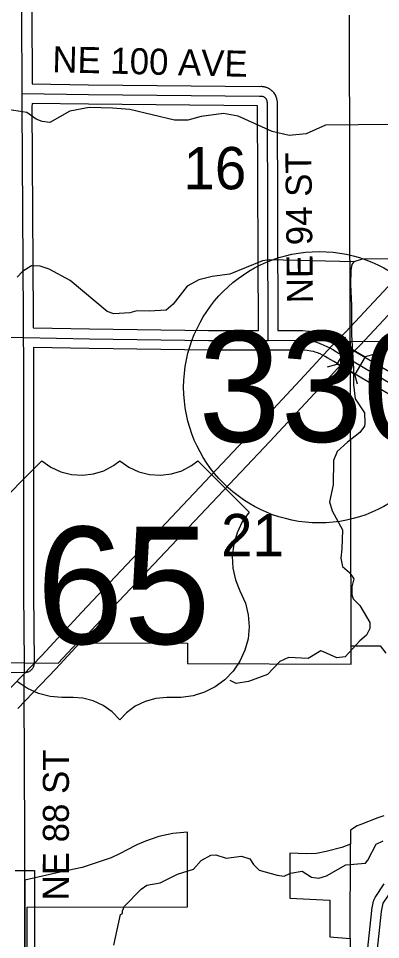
# Model space of a CAD drawing. Extents: x -1403959 to 81668, y -1400582 to 11018.
# Drawn here: x 8160 to 8267.7, y 9028.3 to 9302.1 of the extents above; entities that cross this region are included whole.
import ezdxf

# ---------------------------------------------------------------- set-up
doc = ezdxf.new("R2010")
doc.units = 0
for name, color, linetype in [('tdCiCoBndryTxt', 7, 'Continuous'), ('tdCiCorpBndryTxt', 7, 'Continuous'), ('tdCiMapFrame', 7, 'Continuous'), ('tdCiRRCL', 7, 'Continuous'), ('tdCiSecText', 7, 'Continuous'), ('tdCiSectLine', 7, 'Continuous'), ('tdCiSectTwpRng', 7, 'Continuous'), ('tdCoCityStreetMajor', 7, 'Continuous'), ('tdCoDivCarto', 7, 'Continuous'), ('tdCoSectLinePart', 7, 'Continuous'), ('tdCoSectNmbr', 7, 'Continuous'), ('tdCoSurfAsphalt', 7, 'Continuous'), ('tdCoSurfAsphaltUnbanded', 7, 'Continuous'), ('tdCoSurfBitum', 7, 'Continuous')]:
    doc.layers.add(name, color=color, linetype=linetype)

msp = doc.modelspace()

# ---------------------------------------------------------------- linework, layer by layer
at = {"layer": 'tdCiCoBndryTxt'}
for points in [[(8161.5, 9207.28), (8161.48, 9213.28), (8161.1, 9275.87), (8161.12, 9279.8), (8161.01, 9303.96)], [(8161.12, 9279.8), (8180.81, 9279.5), (8231.72, 9279.01), (8232.31, 9279.04), (8232.59, 9278.97), (8232.86, 9278.87), (8233.11, 9278.73), (8233.17, 9278.68)], [(8233.34, 9278.55), (8233.17, 9278.68)], [(8234.26, 9206.43), (8234.02, 9277.01), (8234.01, 9277.3), (8233.95, 9277.59), (8233.85, 9277.86), (8233.72, 9278.11), (8233.54, 9278.35), (8233.34, 9278.55)], [(8152.09, 9207.38), (8161.5, 9207.28), (8181.1, 9206.92), (8216.54, 9206.43), (8234.18, 9206.43), (8234.26, 9206.43), (8244.25, 9206.44), (8246.13, 9206.3), (8247.46, 9206.13), (8248.41, 9205.95), (8249.15, 9205.72), (8249.97, 9205.43), (8250.87, 9205.05), (8251.76, 9204.63), (8252.62, 9204.17), (8253.46, 9203.68), (8254.64, 9202.99), (8255.21, 9202.66)], [(8161.75, 9110.54), (8161.59, 9131.39), (8161.53, 9201.6), (8161.5, 9207.28)], [(8255.21, 9202.66), (8256.07, 9202.16)], [(8274.29, 9190.34), (8274.13, 9190.71), (8273.94, 9191.07), (8273.72, 9191.4), (8273.46, 9191.71), (8273.18, 9192), (8272.86, 9192.25), (8271.04, 9193.33), (8259.39, 9200.22), (8256.07, 9202.16)], [(8264.52, 9013.99), (8264.57, 9014.02), (8264.83, 9014.22), (8265.06, 9014.44), (8265.26, 9014.69), (8265.43, 9014.96), (8265.56, 9015.26), (8265.66, 9015.56), (8265.82, 9016), (8265.85, 9016.34), (8266.52, 9022.7), (8267.95, 9036.72), (8268.46, 9039.18), (8271.22, 9043.25), (8274.48, 9047.71), (8279.1, 9054.23), (8281.82, 9059.1), (8282.89, 9062.48), (8283.02, 9071.24)]]:
    msp.add_lwpolyline(points, dxfattribs=at)
at = {"layer": 'tdCiCorpBndryTxt'}
msp.add_lwpolyline([(8161.87, 9013.65), (8161.87, 9045.96)], dxfattribs=at)
at = {"layer": 'tdCiMapFrame'}
msp.add_lwpolyline([(8065.28, 9110.66), (8161.75, 9110.54)], dxfattribs=at)
at = {"layer": 'tdCiRRCL'}
for points in [[(8065.28, 9110.66), (8161.75, 9110.54), (8171.8, 9110.5), (8177.45, 9116.51), (8210.31, 9116.48), (8210.31, 9110.35), (8258.92, 9110.15), (8258.91, 9115.65), (8267.54, 9115.63), (8269.28, 9113.44)], [(8268.68, 9065.1), (8266.84, 9064.49), (8261.86, 9062.58), (8260.78, 9062.09), (8258.76, 9060.81), (8258.74, 9056.64), (8256.17, 9055.67), (8251.5, 9054.47), (8248.6, 9053.92), (8245.65, 9053.81), (8240.75, 9053.98), (8240.69, 9040.64), (8252.6, 9040.03), (8252.58, 9029.16), (8258.65, 9028.67), (8258.59, 9013.48)], [(8162.55, 9020.11), (8162.52, 9037.94), (8210.25, 9038.1), (8210.28, 9060.26), (8205.86, 9059.83), (8201.75, 9058.94), (8197.77, 9057.6), (8195.22, 9056.46), (8194.8, 9056.25), (8190, 9053.81), (8187.59, 9052.67), (8178.96, 9049.79), (8174.65, 9048.83), (8171.51, 9048.13), (8167.13, 9047.15), (8161.87, 9045.99), (8161.87, 9037.94), (8161.87, 9013.65)]]:
    msp.add_lwpolyline(points, dxfattribs=at)
at = {"layer": 'tdCiSecText'}
for points in [[(8257.08, 9207.52), (8257.86, 9204.6), (8263.08, 9201.55)], [(8251.88, 9198.6), (8254.81, 9199.37), (8257.86, 9204.6)], [(8266.01, 9202.32), (8263.08, 9201.55), (8260.04, 9196.32)], [(8260.79, 9193.46), (8260.04, 9196.32), (8254.81, 9199.37)]]:
    msp.add_lwpolyline(points, dxfattribs=at)
at = {"layer": 'tdCiSectLine'}
for points in [[(8163.91, 9303.95), (8164.01, 9282.69), (8164.04, 9282.69), (8164.04, 9282.66), (8180.85, 9282.4), (8231.68, 9281.91), (8232.18, 9281.94), (8232.31, 9281.94), (8232.5, 9281.93), (8232.68, 9281.91), (8232.87, 9281.88), (8232.94, 9281.87), (8233.22, 9281.81), (8233.34, 9281.78), (8233.52, 9281.72), (8233.62, 9281.69), (8233.89, 9281.58), (8233.97, 9281.55), (8234.14, 9281.47), (8234.27, 9281.41), (8234.52, 9281.27), (8234.56, 9281.24), (8234.72, 9281.14), (8234.87, 9281.04), (8235.1, 9280.86), (8235.11, 9280.86), (8235.26, 9280.74), (8235.39, 9280.61), (8235.41, 9280.59), (8235.62, 9280.38), (8235.73, 9280.26), (8235.85, 9280.11), (8235.89, 9280.06), (8236.06, 9279.83), (8236.13, 9279.73), (8236.23, 9279.57), (8236.28, 9279.48), (8236.41, 9279.22), (8236.45, 9279.14), (8236.53, 9278.97), (8236.58, 9278.84), (8236.68, 9278.57), (8236.7, 9278.52), (8236.75, 9278.34), (8236.79, 9278.16), (8236.85, 9277.88), (8236.85, 9277.87), (8236.88, 9277.68), (8236.9, 9277.49), (8236.9, 9277.47), (8236.92, 9277.18), (8236.92, 9277.02), (8237.15, 9209.34), (8244.24, 9209.34), (8244.25, 9209.34), (8244.44, 9209.34), (8244.46, 9209.34), (8246.35, 9209.2), (8246.51, 9209.18), (8247.84, 9209.01), (8247.84, 9209.01), (8248.01, 9208.98), (8248.96, 9208.8), (8248.97, 9208.79), (8249.16, 9208.75), (8249.26, 9208.72), (8250.01, 9208.49), (8250.08, 9208.47), (8250.11, 9208.46), (8250.93, 9208.17), (8251.08, 9208.11), (8251.1, 9208.11), (8252, 9207.73), (8252.12, 9207.67), (8253, 9207.25), (8253.04, 9207.23), (8253.12, 9207.2), (8253.98, 9206.74), (8254.07, 9206.69), (8254.1, 9206.67), (8254.93, 9206.18), (8256.67, 9205.16), (8260.85, 9202.73), (8260.87, 9202.72), (8274.34, 9194.75)], [(8216.56, 9209.34), (8231.35, 9209.34), (8231.12, 9276.12), (8180.79, 9276.6), (8180.77, 9276.6), (8164.01, 9276.86), (8164, 9275.87), (8164.38, 9213.3), (8164.38, 9213.29), (8164.39, 9210.15), (8164.43, 9210.15), (8164.43, 9210.13), (8181.15, 9209.82), (8216.56, 9209.34)], [(8271.2, 9189.86), (8257.92, 9197.72), (8253.75, 9200.15), (8253.75, 9200.15), (8252, 9201.17), (8251.99, 9201.18), (8251.2, 9201.64), (8250.45, 9202.04), (8249.69, 9202.4), (8248.93, 9202.72), (8248.25, 9202.96), (8247.7, 9203.13), (8247, 9203.26), (8245.84, 9203.42), (8244.14, 9203.54), (8237.16, 9203.53), (8237.16, 9203.53), (8234.27, 9203.53), (8231.37, 9203.52), (8231.37, 9203.53), (8231.36, 9203.53), (8231.36, 9203.53), (8216.54, 9203.53), (8216.5, 9203.53), (8181.06, 9204.01), (8181.05, 9204.01), (8164.42, 9204.33), (8164.43, 9201.61), (8164.43, 9201.6), (8164.49, 9131.4), (8164.65, 9110.56), (8164.65, 9110.54), (8164.64, 9110.35), (8164.62, 9110.16), (8164.59, 9109.97), (8164.55, 9109.79), (8164.49, 9109.61), (8164.43, 9109.43), (8164.35, 9109.25), (8164.26, 9109.09), (8164.16, 9108.93), (8164.05, 9108.77), (8163.93, 9108.63), (8163.8, 9108.49), (8163.66, 9108.36), (8163.51, 9108.24), (8163.36, 9108.13), (8163.2, 9108.03), (8163.03, 9107.94), (8162.86, 9107.86), (8162.68, 9107.79), (8162.5, 9107.74), (8162.31, 9107.69), (8162.12, 9107.66), (8161.94, 9107.64), (8161.75, 9107.64), (8161.74, 9107.64), (8068.17, 9107.76)], [(8158.96, 9048.86), (8164.77, 9048.86), (8164.77, 9045.96), (8164.77, 9016.55)], [(8263.64, 9023), (8265.06, 9037.01), (8265.07, 9037.1), (8265.1, 9037.28), (8265.11, 9037.31), (8265.62, 9039.77), (8265.66, 9039.93), (8265.71, 9040.11), (8265.78, 9040.29), (8265.86, 9040.46), (8265.95, 9040.63), (8266.05, 9040.79), (8266.06, 9040.8), (8268.81, 9044.88)]]:
    msp.add_lwpolyline(points, dxfattribs=at)
at = {"layer": 'tdCiSectTwpRng'}
for points in [[(8161.65, 9102.96), (8161.66, 9104.23), (8161.75, 9110.54)], [(8161.87, 9045.99), (8161.87, 9059.13), (8161.65, 9101.83), (8161.65, 9102.96)]]:
    msp.add_lwpolyline(points, dxfattribs=at)
at = {"layer": 'tdCoCityStreetMajor'}
for points in [[(8258.63, 9206.05), (8258.47, 9303.09)], [(8254.83, 9206.1), (8258.63, 9206.05)], [(8258.63, 9206.05), (8355.19, 9206.66)], [(8258.63, 9206.05), (8258.63, 9204)], [(8258.65, 9197.24), (8258.87, 9115.65)], [(8258.61, 9028.67), (8258.71, 9056.64)]]:
    msp.add_lwpolyline(points, dxfattribs=at)
at = {"layer": 'tdCoDivCarto'}
for points in [[(8155.56, 9100.95), (8166.91, 9112.78), (8178.79, 9125.66), (8230.49, 9180.35), (8245.1, 9195.98), (8253.1, 9204.68), (8257.38, 9208.96), (8276.86, 9229.83), (8306.79, 9261.45), (8320.19, 9275.72), (8344.01, 9301), (8369.81, 9328.53)], [(8159.81, 9097), (8171.12, 9108.79), (8183.01, 9121.69), (8234.71, 9176.37), (8249.37, 9192.05), (8257.26, 9200.63), (8261.64, 9205.02), (8281.08, 9225.85), (8311.03, 9257.48), (8324.43, 9271.77), (8348.2, 9296.98), (8374.1, 9324.61)]]:
    msp.add_lwpolyline(points, dxfattribs=at)
at = {"layer": 'tdCoSurfAsphalt'}
msp.add_circle((8249.45, 9192.5), 40.33, dxfattribs=at)
at = {"layer": 'tdCoSurfAsphaltUnbanded'}
msp.add_lwpolyline([(8151.69, 9155.36), (8166.95, 9170.62), (8169.62, 9168.74), (8172.59, 9167.37), (8175.76, 9166.57), (8179.02, 9166.35), (8182.27, 9166.74), (8185.39, 9167.7), (8188.29, 9169.22), (8190.16, 9170.62), (8192.84, 9168.74), (8195.81, 9167.37), (8198.98, 9166.57), (8202.24, 9166.35), (8205.48, 9166.74), (8208.61, 9167.7), (8211.5, 9169.22), (8213.38, 9170.62), (8228.64, 9155.36), (8226.57, 9152.47), (8225.01, 9149.27), (8224.01, 9145.85), (8223.59, 9142.32), (8223.77, 9138.76), (8224.54, 9135.29), (8225.88, 9131.99), (8227.51, 9128.3), (8228.36, 9124.84), (8228.62, 9121.29), (8228.28, 9117.75), (8227.36, 9114.31), (8225.87, 9111.08), (8223.87, 9108.14), (8221.4, 9105.58), (8218.53, 9103.46), (8215.36, 9101.85), (8211.96, 9100.8), (8208.43, 9100.33), (8206.67, 9100.31), (8204.08, 9100.3), (8200.82, 9100.01), (8197.68, 9099.12), (8194.74, 9097.68), (8192.12, 9095.73), (8190.16, 9093.67), (8187.88, 9096.01), (8185.21, 9097.9), (8182.25, 9099.27), (8179.08, 9100.08), (8176.25, 9100.3), (8172.93, 9100.3), (8169.39, 9100.6), (8165.94, 9101.49), (8162.69, 9102.94), (8159.72, 9104.91)], dxfattribs=at)
at = {"layer": 'tdCoSurfBitum'}
for points in [[(8329.52, 9271.66), (8329.06, 9271.2), (8251.34, 9270.37), (8245.54, 9267.77), (8240.5, 9267.31), (8235.46, 9268.52), (8225.38, 9273.09), (8220.95, 9273.85), (8214.38, 9272.93), (8210.41, 9271.86), (8206.44, 9271.86), (8193.11, 9275.03), (8187.95, 9275.42), (8180.98, 9275.68), (8175.3, 9274.52), (8169.34, 9271.22), (8167.05, 9271.52), (8165.21, 9272.13), (8162.46, 9274.11), (8156.05, 9275.17)], [(8259.78, 9229.77), (8234.58, 9230.36), (8232.6, 9230.05), (8222.83, 9226.07), (8217.64, 9225.46), (8213.67, 9224.38), (8210.16, 9222.55), (8206.04, 9217.2), (8203.91, 9215.37), (8198.87, 9215.06), (8195.2, 9215.21), (8193.07, 9214.6), (8188.33, 9214.29), (8186.35, 9215.05), (8175.34, 9224.2), (8169.08, 9227.55), (8166.48, 9228.47), (8163.88, 9228.62), (8161.14, 9226.94), (8159.61, 9225.26)], [(8259.78, 9229.77), (8259.17, 9229), (8258.87, 9227.32), (8258.72, 9223.05), (8259.03, 9216.79), (8259.04, 9208.09), (8259.66, 9198.01), (8259.67, 9193.28), (8260.13, 9189.01), (8262.88, 9184.89), (8263.04, 9181.83), (8262.89, 9180.92), (8261.51, 9179.08), (8257.85, 9176.18), (8254.8, 9173.43), (8253.74, 9170.68), (8253.59, 9163.51), (8252.53, 9158.47), (8253.29, 9155.72), (8256.35, 9150.07), (8256.21, 9144.42), (8255.9, 9141.68), (8256.36, 9139.23), (8258.5, 9137.4), (8259.73, 9135.57), (8259.12, 9133.13), (8259.12, 9130.84), (8259.58, 9129.62), (8261.57, 9127.64), (8264.48, 9122.6), (8264.48, 9120.77), (8263.56, 9118.78), (8261.58, 9117.1), (8257.16, 9112.37), (8254.71, 9112.06), (8250.74, 9113.89), (8249.98, 9114.19), (8246.16, 9111.9), (8240.36, 9112.2), (8237.76, 9110.97), (8234.1, 9107.15), (8228.46, 9105.01), (8224.79, 9104.4), (8222.96, 9105.31)], [(8366.52, 9230.93), (8262.22, 9230.53), (8259.78, 9229.77)], [(8188.38, 9026.66), (8190.35, 9035.82), (8190.96, 9036.13), (8190.96, 9036.89), (8191.57, 9038.27), (8196.45, 9043.31), (8198.13, 9044.53), (8202.1, 9045.15), (8207.29, 9047.74), (8212.02, 9049.28), (8214.31, 9051.87), (8217.21, 9053.4), (8218.74, 9053.56), (8221.79, 9052.49), (8226.37, 9053.1), (8228.82, 9052.34), (8229.89, 9050.66), (8231.57, 9048.99), (8236.92, 9047.46), (8239.05, 9047.16), (8240.89, 9048.08), (8244.4, 9048.69), (8247.15, 9046.86), (8249.29, 9046.56), (8251.58, 9047.32), (8257.38, 9050.53), (8263.18, 9051), (8263.94, 9051.91), (8266.38, 9056.65), (8268.51, 9057.72)]]:
    msp.add_lwpolyline(points, dxfattribs=at)

# ---------------------------------------------------------------- texts
at = {"layer": 'tdCoSectLinePart'}
for s, rotation, p in [('16', 0.0032, (8209.06, 9251.33)), ('21', 0.0031, (8220.25, 9142.26))]:
    msp.add_text(s, height=12.575, rotation=rotation, dxfattribs=at).set_placement(p)
at = {"layer": 'tdCoSectNmbr'}
for s, rotation, p in [('NE 100 AVE', 358.6202, (8170, 9286.14)), ('NE 94 ST', 90.6278, (8247.6, 9217.5)), ('NE 88 ST', 89.9652, (8174.96, 9039.98))]:
    msp.add_text(s, height=7.738, rotation=rotation, dxfattribs=at).set_placement(p)
at = {"layer": 'tdCoSurfAsphalt'}
msp.add_text('330', height=32.887, dxfattribs=at).set_placement((8213.51, 9176.27))
at = {"layer": 'tdCoSurfAsphaltUnbanded'}
msp.add_text('65', height=34.822, dxfattribs=at).set_placement((8165.33, 9116.2))

doc.saveas('drawing.dxf')
